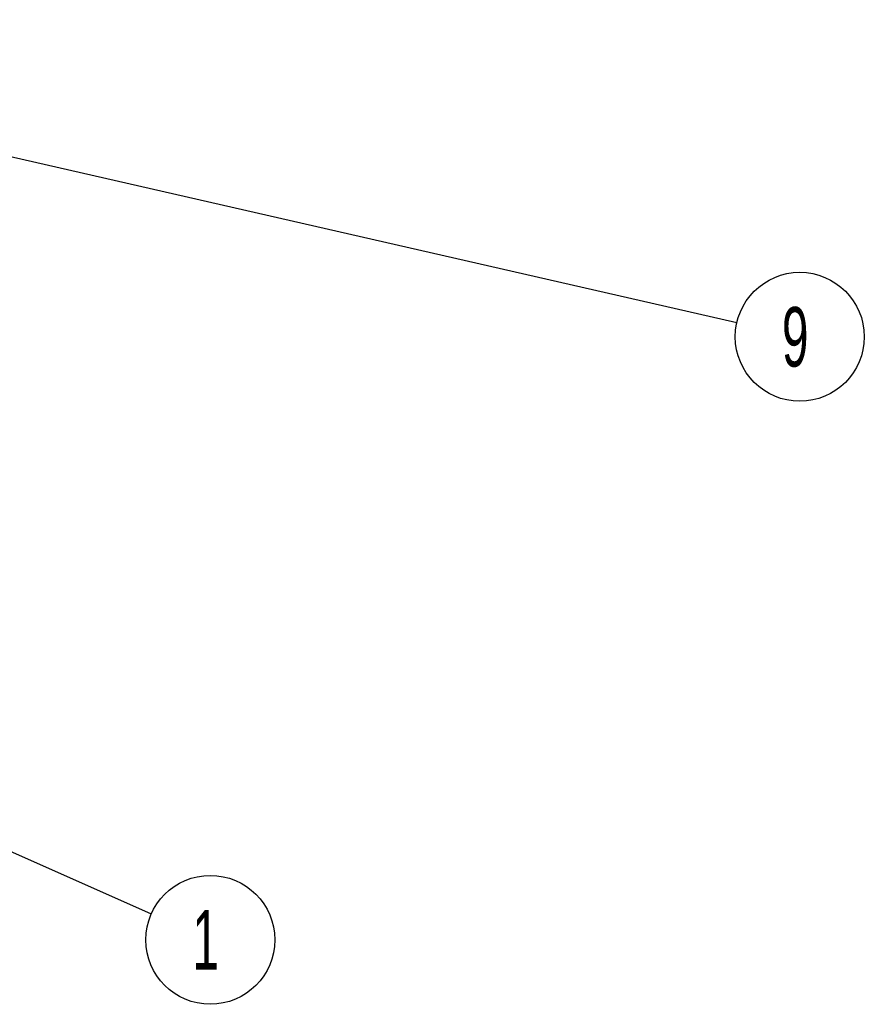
# Model space of a CAD drawing. Header units: millimetres. Extents: x 6 to 414, y 7 to 290.
# Tile 257 of 341: x 180 to 215, y 89 to 130. Entities that reach past the tile are written whole.
import ezdxf

# ---------------------------------------------------------------- set-up
doc = ezdxf.new("R2010")
doc.units = ezdxf.units.MM
doc.header["$LTSCALE"] = 23.1
doc.layers.get('0').update_dxf_attribs({"linetype": 'CONTINUOUS'})
doc.styles.get("Standard").update_dxf_attribs({"font": 'txt', "width": 0.6})
doc.dimstyles.get("Standard").update_dxf_attribs({"dimtxt": 2.5, "dimasz": 1.8, "dimexe": 0.05, "dimexo": 0.0625, "dimtad": 1, "dimzin": 0, "dimdsep": 46, "dimtxsty": 'Standard', "dimblk": '_FILLED', "dimblk1": '_FILLED', "dimblk2": '_FILLED', "dimcen": 0.09, "dimadec": 0, "dimazin": 0, "dimtol": 1, "dimtp": 0.01, "dimtm": 0.01, "dimtfac": 1, "dimtofl": 0, "dimtmove": 0, "dimatfit": 3, "dimldrblk": '_FILLED', "dimfxl": 0, "dimtolj": 1, "dimtzin": 0, "dimarcsym": 0})

# ---------------------------------------------------------------- blocks, each defined once
blk = doc.blocks.new('_FILLED')
at = {"color": 0, "linetype": 'ByBlock'}
blk.add_solid([(0, 0), (-1, 0.222), (-1, -0.222)], dxfattribs=at)
blk = doc.blocks.new('BALLOON_BL0', base_point=(187.882, 91.478))
at = {"color": 2, "linetype": 'Continuous'}
blk.add_circle((187.882, 91.478), 2.708, dxfattribs=at)
at = {"color": 2, "linetype": 'Continuous', "insert": (187.132, 92.728), "char_height": 2.5, "width": 1.5, "attachment_point": 1, "line_spacing_factor": 0.9}
blk.add_mtext('1', dxfattribs=at)
blk = doc.blocks.new('BALLOON_BL5', base_point=(212.635, 116.811))
at = {"color": 2, "linetype": 'Continuous'}
blk.add_circle((212.635, 116.811), 2.708, dxfattribs=at)
at = {"color": 2, "linetype": 'Continuous', "insert": (211.885, 118.061), "char_height": 2.5, "width": 1.5, "attachment_point": 1, "line_spacing_factor": 0.9}
blk.add_mtext('9', dxfattribs=at)

msp = doc.modelspace()

# ---------------------------------------------------------------- block references
at = {"color": 2, "linetype": 'Continuous'}
for name, p in [('BALLOON_BL5', (212.635, 116.811)), ('BALLOON_BL0', (187.882, 91.478))]:
    msp.add_blockref(name, p, dxfattribs=at)

# ---------------------------------------------------------------- leaders
for points in [[(154.344, 130.132), (209.995, 117.414)], [(162.163, 102.859), (185.406, 92.573)]]:
    msp.add_leader(points, dimstyle='Standard', override={"dimtad": 0}, dxfattribs=at)

doc.saveas('drawing.dxf')
